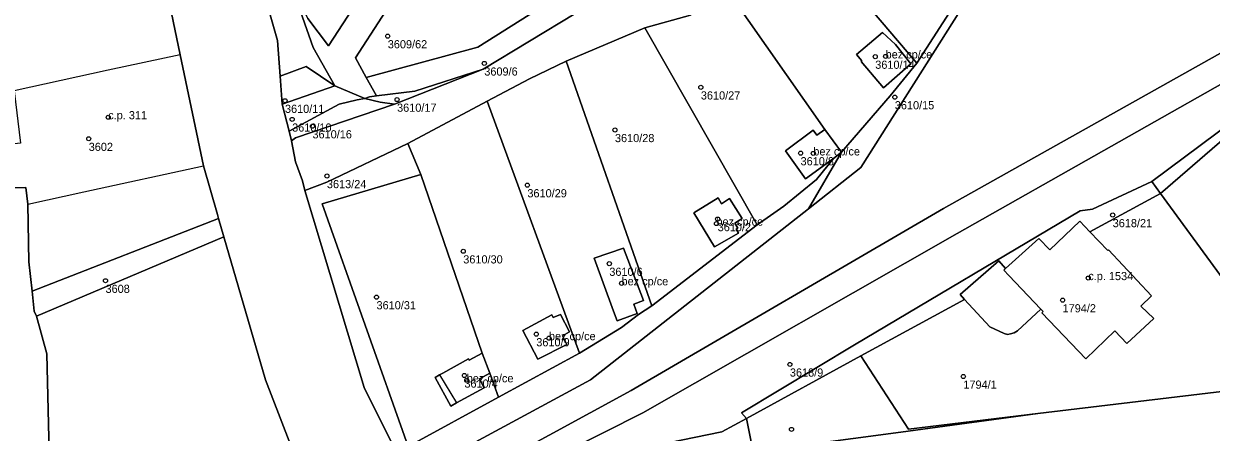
# Model space of a CAD drawing. Extents: x -878211 to -870363, y -1058464 to -1052522.
# Drawn here: x -875408.6 to -875263.1, y -1055407 to -1055357 of the extents above; entities that cross this region are included whole.
import ezdxf

# ---------------------------------------------------------------- set-up
doc = ezdxf.new("R2010")
doc.units = 0
for name, color, linetype in [('Vrstva 50', 7, 'Continuous'), ('Vrstva 51', 7, 'Continuous'), ('Vrstva 52', 7, 'Continuous')]:
    doc.layers.add(name, color=color, linetype=linetype)

msp = doc.modelspace()

# ---------------------------------------------------------------- linework, layer by layer
at = {"layer": 'Vrstva 50'}
for centre in [(-875364.01, -1055358.46994), (-875304.27, -1055360.97994), (-875303, -1055360.94994), (-875352.18, -1055361.80994), (-875325.64, -1055364.73994), (-875376.61, -1055366.37994), (-875362.87, -1055366.23994), (-875301.87, -1055365.93994), (-875398.27, -1055368.39994), (-875375.73, -1055368.66994), (-875373.24, -1055369.49994), (-875336.17, -1055369.95994), (-875400.66, -1055371.03994), (-875313.42, -1055372.79994), (-875311.86, -1055372.82994), (-875371.47, -1055375.59994), (-875346.9, -1055376.71994), (-875323.73, -1055381.42994), (-875323.58, -1055380.86994), (-875275.17, -1055380.37994), (-875354.76, -1055384.81994), (-875336.86, -1055386.33994), (-875398.6, -1055388.42994), (-875335.36, -1055388.73994), (-875278.16, -1055388.09994), (-875365.39, -1055390.43994), (-875281.31, -1055390.80994), (-875345.81, -1055394.96994), (-875344.26, -1055395.45994), (-875314.73, -1055398.67994), (-875354.62, -1055400.02994), (-875293.47, -1055400.15994), (-875354.33, -1055400.61994), (-875314.53, -1055406.63994)]:
    msp.add_circle(centre, 0.25, dxfattribs=at)
at = {"layer": 'Vrstva 51'}
for points in [[(-875231.79, -1055227.05), (-875224.67, -1055262.34), (-875226.76, -1055267.1), (-875229.31, -1055272.89), (-875225.06, -1055286.96), (-875220.69, -1055301.45), (-875229.15, -1055309.71), (-875259.08, -1055336.05), (-875280.53, -1055347.13), (-875293.06, -1055354.03), (-875306.02, -1055374.55), (-875312.45, -1055379.64), (-875339.18, -1055400.55), (-875361.39, -1055412.55), (-875359.75, -1055415.8), (-875334.2, -1055401.89), (-875295.89, -1055379.59), (-875257.96, -1055358.31), (-875248.53, -1055352.74), (-875243.72, -1055348.71), (-875221.1, -1055321.52), (-875212.34, -1055291.26), (-875214.82, -1055274.23), (-875220.48, -1055256.01)], [(-875361.39, -1055412.55), (-875366.89, -1055401.51), (-875374.17, -1055377.36), (-875374.48, -1055376.2), (-875375.32, -1055373.88), (-875375.79, -1055371.31), (-875376.11, -1055370.11), (-875376.97, -1055366.82), (-875377.2, -1055363.39), (-875377.51, -1055358.99), (-875388.24, -1055321.51), (-875394.74, -1055289.88), (-875396.96, -1055271.78), (-875400.51, -1055235.49)], [(-875400.51, -1055235.49), (-875396.96, -1055271.78), (-875394.74, -1055289.88), (-875388.24, -1055321.51), (-875377.51, -1055358.99), (-875377.2, -1055363.39), (-875374.01, -1055362.17), (-875370.5, -1055364.56), (-875373.16, -1055359.84), (-875375.78, -1055352.39), (-875376.52, -1055350.29), (-875377.21, -1055348.38), (-875379.87, -1055339.3), (-875381.99, -1055331.14), (-875386.58, -1055312.79), (-875388.86, -1055300.92), (-875389.52, -1055298.41), (-875390.53, -1055289.34), (-875390.44, -1055288.55), (-875390.99, -1055280.72), (-875391.85, -1055271.93), (-875392.16, -1055264.55), (-875392.41, -1055256.08)], [(-875410.21, -1055251.65), (-875408, -1055281.97), (-875403.15, -1055306.07), (-875400.01, -1055317.22), (-875393.86, -1055339.64), (-875392.67, -1055345.19), (-875389.47, -1055360.76), (-875386.61, -1055374.35), (-875384.88, -1055380.33), (-875384.74, -1055380.8), (-875384.09, -1055383.05), (-875379.01, -1055400.55), (-875375.2, -1055410.4), (-875373.79, -1055415.33), (-875371.21, -1055419.38), (-875364.43, -1055430.18), (-875361.09, -1055434.48)], [(-875220.48, -1055256.01), (-875214.82, -1055274.23), (-875212.34, -1055291.26), (-875221.1, -1055321.52), (-875243.72, -1055348.71), (-875248.53, -1055352.74), (-875257.96, -1055358.31), (-875295.89, -1055379.59), (-875334.2, -1055401.89), (-875359.75, -1055415.8), (-875347.18, -1055411.89), (-875332.77, -1055404.59), (-875294.24, -1055382.64), (-875256.41, -1055361.24), (-875247.12, -1055355.14), (-875241.48, -1055350.62), (-875218.95, -1055322.5), (-875209.67, -1055291.75), (-875212.29, -1055273.81), (-875218.28, -1055255.45)], [(-875411.13, -1055377.1), (-875408.37, -1055377.01), (-875408.13, -1055379.03), (-875407.99, -1055386.12), (-875407.58, -1055389.71), (-875384.74, -1055380.8), (-875384.88, -1055380.33), (-875386.61, -1055374.35), (-875389.47, -1055360.76), (-875392.67, -1055345.19), (-875393.86, -1055339.64), (-875400.01, -1055317.22), (-875403.15, -1055306.07), (-875408, -1055281.97), (-875411.46, -1055308.69)], [(-875358.29, -1055339.7), (-875371.29, -1055359.65), (-875373.8, -1055356.3)], [(-875375.78, -1055352.39), (-875373.16, -1055359.84), (-875370.5, -1055364.56), (-875366.82, -1055366.09), (-875366.27, -1055365.89), (-875365.4, -1055365.77), (-875366.64, -1055363.52), (-875367.97, -1055361.13), (-875355.06, -1055341.16)], [(-875340.97, -1055355.66), (-875352.31, -1055362.5), (-875363.19, -1055366.8), (-875375.32, -1055370.93), (-875375.79, -1055371.31), (-875375.32, -1055373.88), (-875374.48, -1055376.2), (-875374.17, -1055377.36), (-875371.47, -1055376.35), (-875361.54, -1055371.61), (-875351.81, -1055366.43), (-875346.64, -1055363.69), (-875342.16, -1055361.53), (-875332.52, -1055357.43), (-875326.91, -1055355.9)], [(-875411.52, -1055430.16), (-875406.28, -1055456.54), (-875406.63, -1055467.91), (-875399.44, -1055480), (-875395.27, -1055487.68), (-875394.25, -1055497.27), (-875385.17, -1055534.08), (-875389.5, -1055553.1), (-875373.61, -1055576.29), (-875380.17, -1055557.01), (-875378.41, -1055527.64), (-875390.05, -1055477.55), (-875398.11, -1055466.93), (-875399.81, -1055461.11), (-875401.03, -1055445.25), (-875405.49, -1055409.41), (-875405.79, -1055397.38), (-875407.04, -1055392.78), (-875407.33, -1055392.16), (-875407.58, -1055389.71), (-875407.99, -1055386.12), (-875408.13, -1055379.03), (-875408.37, -1055377.01), (-875411.13, -1055377.1)], [(-875252.71, -1055400.41), (-875269.31, -1055377.73), (-875277.97, -1055382.43), (-875275.77, -1055384.73), (-875275.7, -1055384.66), (-875270.41, -1055390.27), (-875271.72, -1055391.53), (-875270.13, -1055393.05), (-875273.45, -1055396.11), (-875274.89, -1055394.58), (-875278.46, -1055398.01), (-875283.87, -1055392.36), (-875283.7, -1055392.2), (-875283.99, -1055391.89), (-875286.83, -1055394.58), (-875287.23, -1055394.79), (-875287.69, -1055394.94), (-875288.08, -1055395), (-875288.48, -1055394.89), (-875290.24, -1055394.08), (-875293.31, -1055390.74), (-875306.04, -1055397.64), (-875300.19, -1055406.59), (-875284.35, -1055404.69), (-875252.25, -1055400.84)], [(-875229.45, -1055411.86), (-875234.06, -1055400.42), (-875236.6, -1055395.82), (-875241.3, -1055397.1), (-875252.71, -1055400.41), (-875252.25, -1055400.84), (-875284.35, -1055404.69), (-875301.13, -1055406.96), (-875318.64, -1055409.31)], [(-875319.23, -1055409.38), (-875320.04, -1055405.28), (-875323.06, -1055406.95), (-875347.18, -1055411.89)]]:
    msp.add_lwpolyline(points, dxfattribs=at)
for points in [[(-875381.99, -1055331.14), (-875379.87, -1055339.3), (-875377.21, -1055348.38), (-875376.52, -1055350.29), (-875375.78, -1055352.39), (-875373.8, -1055356.3), (-875371.29, -1055359.65), (-875358.29, -1055339.7)], [(-875305.52, -1055338.87), (-875313.33, -1055345.14), (-875299.17, -1055361.79), (-875293.97, -1055353.7), (-875291.71, -1055352.57), (-875289.21, -1055349.45), (-875299.2, -1055337.28)], [(-875339.28, -1055351.16), (-875355.06, -1055341.16), (-875367.97, -1055361.13), (-875366.64, -1055363.52), (-875352.98, -1055359.83)], [(-875322.35, -1055352.93), (-875310.43, -1055369.92), (-875308.39, -1055372.69), (-875302.45, -1055365.77), (-875299.17, -1055361.79), (-875313.33, -1055345.14), (-875316.66, -1055348.61), (-875320.34, -1055351.69)], [(-875293.97, -1055353.7), (-875299.17, -1055361.79), (-875302.45, -1055365.77), (-875308.39, -1055372.69), (-875312.45, -1055379.64), (-875306.02, -1055374.55), (-875293.06, -1055354.03), (-875280.53, -1055347.13), (-875291.71, -1055352.57)], [(-875251.68, -1055362.6), (-875247.82, -1055361.74), (-875241.48, -1055350.62), (-875247.12, -1055355.14), (-875256.41, -1055361.24), (-875294.24, -1055382.64), (-875332.77, -1055404.59), (-875347.18, -1055411.89), (-875323.06, -1055406.95), (-875320.04, -1055405.28), (-875320.68, -1055404.59), (-875306.81, -1055396.29), (-875279.14, -1055379.85), (-875277.63, -1055379.65), (-875270.38, -1055376.27), (-875254.34, -1055364.33)], [(-875336.33, -1055353.03), (-875339.28, -1055351.16), (-875352.98, -1055359.83), (-875366.64, -1055363.52), (-875365.4, -1055365.77), (-875360.7, -1055365.19), (-875352.31, -1055362.5), (-875340.97, -1055355.66)], [(-875332.52, -1055357.43), (-875318.73, -1055381.57), (-875315.48, -1055379.29), (-875311.46, -1055376.01), (-875309.39, -1055373.45), (-875312.8, -1055375.94), (-875315.28, -1055372.51), (-875311.86, -1055369.99), (-875311.43, -1055370.58), (-875310.43, -1055369.92), (-875322.35, -1055352.93), (-875326.91, -1055355.9)], [(-875331.66, -1055391.49), (-875318.73, -1055381.57), (-875332.52, -1055357.43), (-875342.16, -1055361.53)], [(-875299.9, -1055361.86), (-875301.77, -1055359.51), (-875303.37, -1055358.01), (-875306.56, -1055360.73), (-875305.91, -1055361.49), (-875306.01, -1055361.57), (-875303.24, -1055364.78)], [(-875299.9, -1055361.86), (-875303.24, -1055364.78), (-875306.01, -1055361.57), (-875305.91, -1055361.49), (-875306.56, -1055360.73), (-875303.37, -1055358.01), (-875301.77, -1055359.51)], [(-875243.19, -1055360.7), (-875247.82, -1055361.74), (-875251.68, -1055362.6), (-875254.34, -1055364.33), (-875270.38, -1055376.27), (-875269.31, -1055377.73), (-875260.57, -1055370.19), (-875249.4, -1055370.27), (-875242.72, -1055381.03), (-875229.92, -1055373.29), (-875229.76, -1055373.1)], [(-875377.2, -1055363.39), (-875376.97, -1055366.82), (-875370.5, -1055364.56), (-875374.01, -1055362.17)], [(-875352.31, -1055362.5), (-875360.7, -1055365.19), (-875365.4, -1055365.77), (-875366.27, -1055365.89), (-875366.82, -1055366.09), (-875364.96, -1055366.55), (-875363.19, -1055366.8)], [(-875351.81, -1055366.43), (-875340.52, -1055397.29), (-875335.35, -1055394.16), (-875333.3, -1055392.56), (-875331.66, -1055391.49), (-875342.16, -1055361.53), (-875346.64, -1055363.69)], [(-875376.11, -1055370.11), (-875369.96, -1055366.78), (-875367.77, -1055366.26), (-875366.82, -1055366.09), (-875370.5, -1055364.56), (-875376.97, -1055366.82)], [(-875363.19, -1055366.8), (-875364.96, -1055366.55), (-875366.82, -1055366.09), (-875367.77, -1055366.26), (-875369.96, -1055366.78), (-875376.11, -1055370.11), (-875375.79, -1055371.31), (-875375.32, -1055370.93)], [(-875351.51, -1055399.73), (-875350.43, -1055402.68), (-875340.52, -1055397.29), (-875351.81, -1055366.43), (-875361.54, -1055371.61), (-875359.97, -1055375.42), (-875352.43, -1055397.3)], [(-875312.8, -1055375.94), (-875309.39, -1055373.45), (-875308.39, -1055372.69), (-875310.43, -1055369.92), (-875311.43, -1055370.58), (-875311.86, -1055369.99), (-875315.28, -1055372.51)], [(-875241.24, -1055383.14), (-875242.72, -1055381.03), (-875249.4, -1055370.27), (-875260.57, -1055370.19), (-875269.31, -1055377.73), (-875252.71, -1055400.41), (-875241.3, -1055397.1), (-875236.6, -1055395.82), (-875236.87, -1055395.17)], [(-875331.66, -1055391.49), (-875333.3, -1055392.56), (-875335.35, -1055394.16), (-875340.52, -1055397.29), (-875350.43, -1055402.68), (-875361.52, -1055408.75), (-875372.06, -1055379), (-875359.97, -1055375.42), (-875361.54, -1055371.61), (-875371.47, -1055376.35), (-875374.17, -1055377.36), (-875366.89, -1055401.51), (-875361.39, -1055412.55), (-875339.18, -1055400.55), (-875312.45, -1055379.64), (-875308.39, -1055372.69), (-875309.39, -1055373.45), (-875311.46, -1055376.01), (-875315.48, -1055379.29), (-875318.73, -1055381.57)], [(-875359.97, -1055375.42), (-875372.06, -1055379), (-875361.52, -1055408.75), (-875350.43, -1055402.68), (-875351.51, -1055399.73), (-875352.76, -1055400.45), (-875352.18, -1055401.56), (-875355.57, -1055403.39), (-875356.27, -1055403.77), (-875358.21, -1055400.27), (-875357.66, -1055399.96), (-875357.26, -1055399.74), (-875354.12, -1055398), (-875354.05, -1055398.16), (-875352.43, -1055397.3)], [(-875288.29, -1055386.94), (-875284.21, -1055383.26), (-875282.88, -1055384.65), (-875279.21, -1055381.13), (-875277.97, -1055382.43), (-875269.31, -1055377.73), (-875270.38, -1055376.27), (-875277.63, -1055379.65), (-875279.14, -1055379.85), (-875306.81, -1055396.29), (-875320.68, -1055404.59), (-875320.04, -1055405.28), (-875306.04, -1055397.64), (-875293.31, -1055390.74), (-875293.88, -1055390.13), (-875289.14, -1055385.98)], [(-875323.96, -1055384.28), (-875321.02, -1055382.58), (-875321.33, -1055382.12), (-875321.1, -1055381.97), (-875321.47, -1055381.39), (-875320.57, -1055380.82), (-875322.13, -1055378.37), (-875323.11, -1055378.99), (-875323.51, -1055378.28), (-875326.51, -1055380.09)], [(-875323.96, -1055384.28), (-875326.51, -1055380.09), (-875323.51, -1055378.28), (-875323.11, -1055378.99), (-875322.13, -1055378.37), (-875320.57, -1055380.82), (-875321.47, -1055381.39), (-875321.1, -1055381.97), (-875321.33, -1055382.12), (-875321.02, -1055382.58)], [(-875407.58, -1055389.71), (-875407.33, -1055392.16), (-875407.04, -1055392.78), (-875384.09, -1055383.05), (-875384.74, -1055380.8)], [(-875293.31, -1055390.74), (-875290.24, -1055394.08), (-875288.48, -1055394.89), (-875288.08, -1055395), (-875287.69, -1055394.94), (-875287.23, -1055394.79), (-875286.83, -1055394.58), (-875283.99, -1055391.89), (-875283.7, -1055392.2), (-875283.87, -1055392.36), (-875278.46, -1055398.01), (-875274.89, -1055394.58), (-875273.45, -1055396.11), (-875270.13, -1055393.05), (-875271.72, -1055391.53), (-875270.41, -1055390.27), (-875275.7, -1055384.66), (-875275.77, -1055384.73), (-875277.97, -1055382.43), (-875279.21, -1055381.13), (-875282.88, -1055384.65), (-875284.21, -1055383.26), (-875288.29, -1055386.94), (-875289.14, -1055385.98), (-875293.88, -1055390.13)], [(-875393.78, -1055433.43), (-875388.52, -1055423.74), (-875386.66, -1055422.68), (-875381.62, -1055411.83), (-875380.59, -1055415.11), (-875384.07, -1055421.2), (-875373.79, -1055415.33), (-875375.2, -1055410.4), (-875379.01, -1055400.55), (-875384.09, -1055383.05), (-875407.04, -1055392.78), (-875405.79, -1055397.38), (-875405.49, -1055409.41), (-875401.03, -1055445.25), (-875399.81, -1055461.11), (-875398.11, -1055466.93), (-875390.05, -1055477.55), (-875378.41, -1055527.64), (-875380.17, -1055557.01), (-875377.76, -1055536.06), (-875377.58, -1055528.84), (-875382.08, -1055508.06), (-875389.6, -1055476.75), (-875396.05, -1055446.39)], [(-875333.85, -1055391.31), (-875333.44, -1055392.42), (-875335.91, -1055393.35), (-875336.35, -1055392.15), (-875338.72, -1055385.65), (-875335.13, -1055384.44), (-875332.65, -1055390.85)], [(-875333.85, -1055391.31), (-875332.65, -1055390.85), (-875335.13, -1055384.44), (-875338.72, -1055385.65), (-875336.35, -1055392.15), (-875335.91, -1055393.35), (-875333.44, -1055392.42)], [(-875343.74, -1055392.94), (-875342.83, -1055392.55), (-875341.72, -1055394.69), (-875342.61, -1055395.16), (-875342.05, -1055396.22), (-875345.61, -1055398.05), (-875347.46, -1055394.51), (-875343.9, -1055392.6)], [(-875343.74, -1055392.94), (-875343.9, -1055392.6), (-875347.46, -1055394.51), (-875345.61, -1055398.05), (-875342.05, -1055396.22), (-875342.61, -1055395.16), (-875341.72, -1055394.69), (-875342.83, -1055392.55)], [(-875357.66, -1055399.96), (-875358.21, -1055400.27), (-875356.27, -1055403.77), (-875355.57, -1055403.39), (-875352.18, -1055401.56), (-875352.76, -1055400.45), (-875351.51, -1055399.73), (-875352.43, -1055397.3), (-875354.05, -1055398.16), (-875354.12, -1055398), (-875357.26, -1055399.74)], [(-875301.13, -1055406.96), (-875284.35, -1055404.69), (-875300.19, -1055406.59), (-875306.04, -1055397.64), (-875320.04, -1055405.28), (-875319.23, -1055409.38), (-875318.64, -1055409.31)]]:
    msp.add_lwpolyline(points, close=True, dxfattribs=at)
at = {"layer": 'Vrstva 52'}
for points in [[(-875303.37, -1055358.01), (-875306.56, -1055360.73), (-875305.91, -1055361.49), (-875306.01, -1055361.57), (-875303.24, -1055364.78), (-875299.9, -1055361.86), (-875301.77, -1055359.51)], [(-875401.24, -1055377.52), (-875386.61, -1055374.35), (-875389.47, -1055360.76), (-875398.29, -1055362.65), (-875409.78, -1055365.17), (-875409.02, -1055371.57), (-875411.75, -1055371.87), (-875411.13, -1055377.1), (-875408.37, -1055377.01), (-875408.13, -1055379.03)], [(-875311.86, -1055369.99), (-875315.28, -1055372.51), (-875312.8, -1055375.94), (-875309.39, -1055373.45), (-875308.39, -1055372.69), (-875310.43, -1055369.92), (-875311.43, -1055370.58)], [(-875323.51, -1055378.28), (-875326.51, -1055380.09), (-875323.96, -1055384.28), (-875321.02, -1055382.58), (-875321.33, -1055382.12), (-875321.1, -1055381.97), (-875321.47, -1055381.39), (-875320.57, -1055380.82), (-875322.13, -1055378.37), (-875323.11, -1055378.99)], [(-875284.21, -1055383.26), (-875288.29, -1055386.94), (-875288.51, -1055387.14), (-875287.88, -1055387.8), (-875283.99, -1055391.89), (-875283.7, -1055392.2), (-875283.87, -1055392.36), (-875278.46, -1055398.01), (-875274.89, -1055394.58), (-875273.45, -1055396.11), (-875270.13, -1055393.05), (-875271.72, -1055391.53), (-875270.41, -1055390.27), (-875275.7, -1055384.66), (-875275.77, -1055384.73), (-875277.97, -1055382.43), (-875279.21, -1055381.13), (-875282.88, -1055384.65)], [(-875335.13, -1055384.44), (-875338.72, -1055385.65), (-875336.35, -1055392.15), (-875335.91, -1055393.35), (-875333.44, -1055392.42), (-875333.85, -1055391.31), (-875332.65, -1055390.85)], [(-875347.46, -1055394.51), (-875345.61, -1055398.05), (-875342.05, -1055396.22), (-875342.61, -1055395.16), (-875341.72, -1055394.69), (-875342.83, -1055392.55), (-875343.74, -1055392.94), (-875343.9, -1055392.6)], [(-875357.66, -1055399.96), (-875355.57, -1055403.39), (-875352.18, -1055401.56), (-875352.76, -1055400.45), (-875351.51, -1055399.73), (-875352.43, -1055397.3), (-875354.05, -1055398.16), (-875354.12, -1055398), (-875357.26, -1055399.74)]]:
    msp.add_lwpolyline(points, close=True, dxfattribs=at)

# ---------------------------------------------------------------- texts
at = {"layer": 'Vrstva 50'}
for s, p in [('3609/62', (-875364.01, -1055359.959)), ('bez cp/ce', (-875303, -1055361.2)), ('3609/6', (-875352.18, -1055363.299)), ('3610/14', (-875304.27, -1055362.469)), ('3610/27', (-875325.64, -1055366.229)), ('3610/11', (-875376.61, -1055367.869)), ('3610/17', (-875362.87, -1055367.729)), ('3610/15', (-875301.87, -1055367.429)), ('c.p. 311', (-875398.27, -1055368.649)), ('3610/10', (-875375.73, -1055370.159)), ('3610/16', (-875373.24, -1055370.989)), ('3610/28', (-875336.17, -1055371.449)), ('3602', (-875400.66, -1055372.529)), ('bez cp/ce', (-875311.86, -1055373.08)), ('3610/8', (-875313.42, -1055374.289)), ('3613/24', (-875371.47, -1055377.089)), ('3610/29', (-875346.9, -1055378.209)), ('bez cp/ce', (-875323.73, -1055381.679)), ('3610/2', (-875323.58, -1055382.359)), ('3618/21', (-875275.17, -1055381.869)), ('3610/30', (-875354.76, -1055386.309)), ('3610/6', (-875336.86, -1055387.829)), ('bez cp/ce', (-875335.36, -1055388.99)), ('c.p. 1534', (-875278.16, -1055388.35)), ('3608', (-875398.6, -1055389.919)), ('3610/31', (-875365.39, -1055391.929)), ('1794/2', (-875281.31, -1055392.299)), ('3610/9', (-875345.81, -1055396.459)), ('bez cp/ce', (-875344.26, -1055395.71)), ('bez cp/ce', (-875354.33, -1055400.87)), ('3618/9', (-875314.73, -1055400.169)), ('3610/4', (-875354.62, -1055401.519)), ('1794/1', (-875293.47, -1055401.649))]:
    msp.add_text(s, height=0.999996, dxfattribs=at).set_placement(p)

doc.saveas('drawing.dxf')
